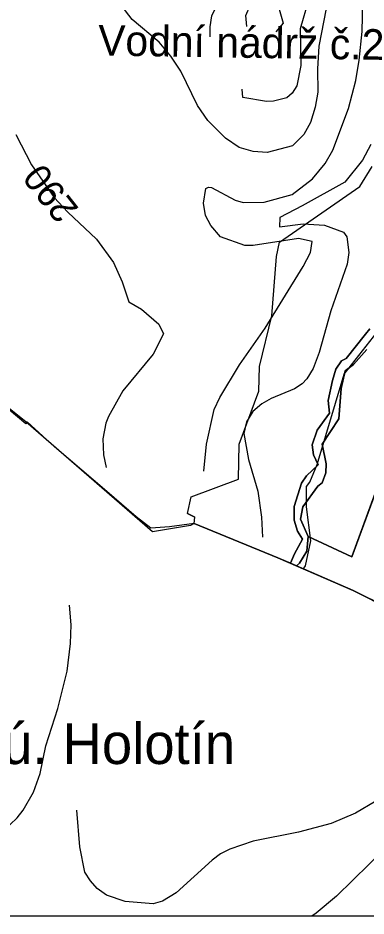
# Model space of a CAD drawing. Extents: x -662620 to -656370, y -1067090 to -1062990.
# Drawn here: x -661678.4 to -661507.5, y -1067089.7 to -1066648.8 of the extents above; entities that cross this region are included whole.
import ezdxf

# ---------------------------------------------------------------- set-up
doc = ezdxf.new("R2010")
doc.units = 0
for name, color, linetype in [('HRANICE_KATASTRÁLNÍHO_ÚZEMÍ', 7, 'Continuous'), ('LESNÍ_POZEMEK_-_STÁVAJÍCÍ', 7, 'Continuous'), ('NÁZEV_K__Ú_', 7, 'Continuous'), ('OBVOD_PÚ', 7, 'Continuous'), ('POPIS_-_VODNÍ_NÁDRŽ_-_STÁVAJÍCÍ', 7, 'Continuous'), ('ram', 7, 'Continuous'), ('Regionální_biocentrum_-_stávající', 7, 'Continuous'), ('Trvalý_trávní_porost_-_stávající', 7, 'Continuous'), ('VODNÍ_PLOCHA_-_STÁVAJÍCÍ', 7, 'Continuous'), ('VODNÍ_TOK', 7, 'Continuous'), ('VRSTEVNICE_ZDŮRAZNĚNÁ', 7, 'Continuous'), ('VRSTEVNICE_ZDŮRAZNĚNÁ_-_POPIS', 7, 'Continuous'), ('VRSTEVNICE_ZÁKLADNÍ', 7, 'Continuous')]:
    doc.layers.add(name, color=color, linetype=linetype)

msp = doc.modelspace()

# ---------------------------------------------------------------- linework, layer by layer
at = {"layer": 'HRANICE_KATASTRÁLNÍHO_ÚZEMÍ'}
msp.add_lwpolyline([(-661495.3, -1066939.14), (-661513.8, -1066929.87), (-661550.76, -1066913.73), (-661591.94, -1066897.03), (-661603.95, -1066898.6), (-661613.21, -1066899.3), (-661620.44, -1066893.69), (-661634.82, -1066881.26), (-661660.45, -1066859.25), (-661673.83, -1066847.1), (-661674.59, -1066848.06), (-661705.46, -1066822.19)], dxfattribs=at)
at = {"layer": 'LESNÍ_POZEMEK_-_STÁVAJÍCÍ'}
for p, q in [((-661510.59, -1066731.47), (-661504.46, -1066721.72)), ((-661549.92, -1066758.79), (-661510.59, -1066731.47)), ((-661551.51, -1066765.81), (-661549.92, -1066758.79)), ((-661553.83, -1066794.93), (-661551.51, -1066765.81)), ((-661559.85, -1066819.82), (-661553.83, -1066794.93)), ((-661505.59, -1066801.31), (-661507.78, -1066804.01)), ((-661507.78, -1066804.01), (-661517.32, -1066816)), ((-661519.57, -1066817.14), (-661522.4, -1066821.14)), ((-661517.32, -1066816), (-661519.57, -1066817.14)), ((-661560.16, -1066831.99), (-661559.85, -1066819.82)), ((-661522.4, -1066821.14), (-661524.05, -1066826.73)), ((-661524.05, -1066826.73), (-661526.14, -1066836.57)), ((-661569.84, -1066858.01), (-661560.16, -1066831.99)), ((-661526.14, -1066836.57), (-661525.42, -1066842.76)), ((-661525.42, -1066842.76), (-661531.57, -1066851.18)), ((-661531.57, -1066851.18), (-661533.91, -1066858.35)), ((-661570.07, -1066875.11), (-661569.84, -1066858.01)), ((-661533.91, -1066858.35), (-661533.31, -1066863.21)), ((-661533.31, -1066863.21), (-661531.05, -1066868.15)), ((-661514.56, -1066913.27), (-661495.85, -1066862.48)), ((-661531.05, -1066868.15), (-661536.82, -1066873.51)), ((-661593.41, -1066883.83), (-661570.07, -1066875.11)), ((-661536.82, -1066873.51), (-661539.21, -1066877.21)), ((-661539.21, -1066877.21), (-661542.74, -1066888.61)), ((-661595.14, -1066892.08), (-661593.41, -1066883.83)), ((-661542.74, -1066888.61), (-661542.81, -1066895.26)), ((-661591.58, -1066893.81), (-661595.14, -1066892.08)), ((-661591.94, -1066897.03), (-661591.58, -1066893.81)), ((-661550.76, -1066913.73), (-661591.94, -1066897.03)), ((-661542.81, -1066895.26), (-661541.24, -1066900.78)), ((-661541.24, -1066900.78), (-661538.71, -1066904.61)), ((-661538.71, -1066904.61), (-661542.71, -1066911.87)), ((-661536.5, -1066910.61), (-661535.93, -1066903.4)), ((-661535.93, -1066903.4), (-661514.56, -1066913.27)), ((-661542.71, -1066911.87), (-661544.54, -1066916.45)), ((-661540.19, -1066916.36), (-661536.5, -1066910.61)), ((-661544.54, -1066916.45), (-661550.76, -1066913.73)), ((-661541.62, -1066917.72), (-661540.19, -1066916.36)), ((-661513.8, -1066929.87), (-661541.62, -1066917.72)), ((-661495.3, -1066939.14), (-661513.8, -1066929.87))]:
    msp.add_line(p, q, dxfattribs=at)
for points in [[(-661505.59, -1066801.31), (-661507.78, -1066804.01), (-661517.32, -1066816), (-661519.57, -1066817.14), (-661522.4, -1066821.14), (-661524.05, -1066826.73), (-661526.14, -1066836.57), (-661525.42, -1066842.76), (-661531.57, -1066851.18), (-661533.91, -1066858.35), (-661533.31, -1066863.21), (-661531.05, -1066868.15), (-661536.82, -1066873.51), (-661539.21, -1066877.21), (-661542.74, -1066888.61), (-661542.81, -1066895.26), (-661541.24, -1066900.78), (-661538.71, -1066904.61), (-661542.71, -1066911.87), (-661544.54, -1066916.45), (-661550.76, -1066913.73), (-661591.94, -1066897.03), (-661591.58, -1066893.81), (-661595.14, -1066892.08), (-661593.41, -1066883.83), (-661570.07, -1066875.11), (-661569.84, -1066858.01), (-661560.16, -1066831.99), (-661559.85, -1066819.82), (-661553.83, -1066794.93), (-661551.51, -1066765.81), (-661549.92, -1066758.79), (-661510.59, -1066731.47), (-661504.46, -1066721.72)], [(-661495.3, -1066939.14), (-661513.8, -1066929.87), (-661541.62, -1066917.72), (-661540.19, -1066916.36), (-661536.5, -1066910.61), (-661535.93, -1066903.4), (-661514.56, -1066913.27), (-661495.85, -1066862.48)]]:
    msp.add_lwpolyline(points, dxfattribs=at)
at = {"layer": 'OBVOD_PÚ'}
for points in [[(-661510.59, -1066731.47), (-661504.46, -1066721.72)], [(-661549.92, -1066758.79), (-661510.59, -1066731.47)], [(-661551.51, -1066765.81), (-661549.92, -1066758.79)], [(-661553.83, -1066794.93), (-661551.51, -1066765.81)], [(-661559.85, -1066819.82), (-661553.83, -1066794.93)], [(-661560.16, -1066831.99), (-661559.85, -1066819.82)], [(-661569.84, -1066858.01), (-661560.16, -1066831.99)], [(-661570.07, -1066875.11), (-661569.84, -1066858.01)], [(-661593.41, -1066883.83), (-661570.07, -1066875.11)], [(-661595.14, -1066892.08), (-661593.41, -1066883.83)], [(-661595.14, -1066892.08), (-661591.58, -1066893.81)], [(-661591.94, -1066897.03), (-661591.58, -1066893.81)], [(-661591.94, -1066897.03), (-661550.76, -1066913.73)], [(-661550.76, -1066913.73), (-661513.8, -1066929.87)], [(-661513.8, -1066929.87), (-661495.3, -1066939.14)]]:
    msp.add_lwpolyline(points, dxfattribs=at)
at = {"layer": 'ram'}
msp.add_lwpolyline([(-662620.02, -1067089.66), (-662620.02, -1062989.66), (-656370.02, -1062989.66), (-656370.02, -1067089.66), (-662620.02, -1067089.66)], dxfattribs=at)
at = {"layer": 'Regionální_biocentrum_-_stávající'}
msp.add_lwpolyline([(-661495.3, -1066939.14), (-661513.8, -1066929.87), (-661541.62, -1066917.72), (-661544.54, -1066916.45), (-661550.76, -1066913.73), (-661591.94, -1066897.03), (-661593.65, -1066897.94), (-661612.41, -1066901.08), (-661674.61, -1066847.08), (-661688.57, -1066835.89)], dxfattribs=at)
at = {"layer": 'Trvalý_trávní_porost_-_stávající'}
for p, q in [((-661513.7, -1066818.88), (-661507.05, -1066811.48)), ((-661517.76, -1066821.98), (-661513.7, -1066818.88)), ((-661519.74, -1066830.62), (-661517.76, -1066821.98)), ((-661520.91, -1066845.49), (-661519.74, -1066830.62)), ((-661529.08, -1066858.07), (-661520.91, -1066845.49)), ((-661527.07, -1066867.65), (-661529.08, -1066858.07)), ((-661495.85, -1066862.48), (-661514.56, -1066913.27)), ((-661527.33, -1066872.08), (-661527.07, -1066867.65)), ((-661529.04, -1066877.01), (-661527.33, -1066872.08)), ((-661538.48, -1066888.82), (-661531.18, -1066878.62)), ((-661531.18, -1066878.62), (-661529.04, -1066877.01)), ((-661539.75, -1066894.87), (-661538.48, -1066888.82)), ((-661535.93, -1066903.4), (-661539.75, -1066894.87)), ((-661514.56, -1066913.27), (-661535.93, -1066903.4))]:
    msp.add_line(p, q, dxfattribs=at)
msp.add_lwpolyline([(-661495.85, -1066862.48), (-661514.56, -1066913.27), (-661535.93, -1066903.4), (-661539.75, -1066894.87), (-661538.48, -1066888.82), (-661531.18, -1066878.62), (-661529.04, -1066877.01), (-661527.33, -1066872.08), (-661527.07, -1066867.65), (-661529.08, -1066858.07), (-661520.91, -1066845.49), (-661519.74, -1066830.62), (-661517.76, -1066821.98), (-661513.7, -1066818.88), (-661507.05, -1066811.48)], dxfattribs=at)
at = {"layer": 'VODNÍ_PLOCHA_-_STÁVAJÍCÍ'}
for p, q in [((-661507.78, -1066804.01), (-661505.59, -1066801.31)), ((-661517.32, -1066816), (-661507.78, -1066804.01)), ((-661507.05, -1066811.48), (-661513.7, -1066818.88)), ((-661522.4, -1066821.14), (-661519.57, -1066817.14)), ((-661519.57, -1066817.14), (-661517.32, -1066816)), ((-661513.7, -1066818.88), (-661517.76, -1066821.98)), ((-661524.05, -1066826.73), (-661522.4, -1066821.14)), ((-661517.76, -1066821.98), (-661519.74, -1066830.62)), ((-661526.14, -1066836.57), (-661524.05, -1066826.73)), ((-661519.74, -1066830.62), (-661520.91, -1066845.49)), ((-661525.42, -1066842.76), (-661526.14, -1066836.57)), ((-661531.57, -1066851.18), (-661525.42, -1066842.76)), ((-661520.91, -1066845.49), (-661529.08, -1066858.07)), ((-661533.91, -1066858.35), (-661531.57, -1066851.18)), ((-661533.31, -1066863.21), (-661533.91, -1066858.35)), ((-661529.08, -1066858.07), (-661527.07, -1066867.65)), ((-661531.05, -1066868.15), (-661533.31, -1066863.21)), ((-661527.07, -1066867.65), (-661527.33, -1066872.08)), ((-661536.82, -1066873.51), (-661531.05, -1066868.15)), ((-661527.33, -1066872.08), (-661529.04, -1066877.01)), ((-661539.21, -1066877.21), (-661536.82, -1066873.51)), ((-661542.74, -1066888.61), (-661539.21, -1066877.21)), ((-661531.18, -1066878.62), (-661538.48, -1066888.82)), ((-661529.04, -1066877.01), (-661531.18, -1066878.62)), ((-661542.81, -1066895.26), (-661542.74, -1066888.61)), ((-661538.48, -1066888.82), (-661539.75, -1066894.87)), ((-661541.24, -1066900.78), (-661542.81, -1066895.26)), ((-661539.75, -1066894.87), (-661535.93, -1066903.4)), ((-661538.71, -1066904.61), (-661541.24, -1066900.78)), ((-661542.71, -1066911.87), (-661538.71, -1066904.61)), ((-661535.93, -1066903.4), (-661536.5, -1066910.61)), ((-661544.54, -1066916.45), (-661542.71, -1066911.87)), ((-661536.5, -1066910.61), (-661540.19, -1066916.36)), ((-661540.19, -1066916.36), (-661541.62, -1066917.72)), ((-661541.62, -1066917.72), (-661544.54, -1066916.45))]:
    msp.add_line(p, q, dxfattribs=at)
msp.add_lwpolyline([(-661507.05, -1066811.48), (-661513.7, -1066818.88), (-661517.76, -1066821.98), (-661519.74, -1066830.62), (-661520.91, -1066845.49), (-661529.08, -1066858.07), (-661527.07, -1066867.65), (-661527.33, -1066872.08), (-661529.04, -1066877.01), (-661531.18, -1066878.62), (-661538.48, -1066888.82), (-661539.75, -1066894.87), (-661535.93, -1066903.4), (-661536.5, -1066910.61), (-661540.19, -1066916.36), (-661541.62, -1066917.72), (-661544.54, -1066916.45), (-661542.71, -1066911.87), (-661538.71, -1066904.61), (-661541.24, -1066900.78), (-661542.81, -1066895.26), (-661542.74, -1066888.61), (-661539.21, -1066877.21), (-661536.82, -1066873.51), (-661531.05, -1066868.15), (-661533.31, -1066863.21), (-661533.91, -1066858.35), (-661531.57, -1066851.18), (-661525.42, -1066842.76), (-661526.14, -1066836.57), (-661524.05, -1066826.73), (-661522.4, -1066821.14), (-661519.57, -1066817.14), (-661517.32, -1066816), (-661507.78, -1066804.01), (-661505.59, -1066801.31)], dxfattribs=at)
at = {"layer": 'VODNÍ_TOK'}
msp.add_lwpolyline([(-661538.37, -1066919.35), (-661537.21, -1066917.75), (-661534.65, -1066905.4), (-661536.78, -1066888.79), (-661536.79, -1066878.81), (-661535.09, -1066876.67), (-661531.52, -1066867.96), (-661518.24, -1066823.68), (-661502.09, -1066802.97)], dxfattribs=at)
at = {"layer": 'VRSTEVNICE_ZDŮRAZNĚNÁ'}
for points in [[(-661527.12, -1066644.07), (-661530.69, -1066662.63), (-661531.4, -1066673.76), (-661531.26, -1066685.18), (-661532.41, -1066692.61), (-661534.83, -1066700.03), (-661538.11, -1066706.02), (-661543.54, -1066711.59), (-661556.1, -1066714.87), (-661562.95, -1066714.3), (-661569.8, -1066712.3), (-661576.51, -1066707.74), (-661585.22, -1066699.03), (-661590.21, -1066691.75), (-661598.49, -1066674.91), (-661603.35, -1066667.48), (-661609.06, -1066660.63), (-661622.33, -1066649.5), (-661627.75, -1066642.5)], [(-661679.43, -1066706.02), (-661671.72, -1066720.87), (-661660.58, -1066736.85), (-661653.88, -1066744.13), (-661639.89, -1066757.41), (-661631.47, -1066768.83), (-661627.18, -1066778.25), (-661623.9, -1066788.1), (-661617.76, -1066791.81), (-661609.24, -1066799.15), (-661606.92, -1066803.79)], [(-661606.92, -1066803.79), (-661612.05, -1066813.79), (-661626.9, -1066831.77), (-661634.03, -1066844.34), (-661635.32, -1066847.76), (-661636.75, -1066855.33), (-661636.46, -1066863.32), (-661635.03, -1066869.46)], [(-661718.62, -1067089.66), (-661711.11, -1067078.85), (-661695.7, -1067058.59), (-661689.27, -1067051.31), (-661678.85, -1067041.46), (-661675.86, -1067037.75), (-661670.72, -1067028.9), (-661667.58, -1067019.76), (-661664.72, -1067006.06), (-661658.87, -1066987.79), (-661654.3, -1066969.52), (-661652.59, -1066955.81), (-661652.3, -1066946.68), (-661653.16, -1066937.12)], [(-661481.88, -1067040.6), (-661521.99, -1067079.85), (-661531.98, -1067088.28), (-661534.13, -1067089.66)]]:
    msp.add_lwpolyline(points, dxfattribs=at)
at = {"layer": 'VRSTEVNICE_ZÁKLADNÍ'}
for points in [[(-661584.04, -1066658.03), (-661584.04, -1066653.07), (-661583.19, -1066647.68), (-661579.39, -1066639.98), (-661569.52, -1066624.09), (-661564.38, -1066620.24), (-661558.67, -1066617.52), (-661554.1, -1066616.67), (-661550.96, -1066616.81), (-661545.25, -1066618.67), (-661543.82, -1066619.81), (-661542.97, -1066621.52), (-661537.11, -1066628.09), (-661535.69, -1066632.08), (-661535.69, -1066640.08), (-661539.83, -1066654.07), (-661539.54, -1066672.05), (-661541.54, -1066682.04), (-661543.82, -1066685.61), (-661546.39, -1066688.04), (-661552.96, -1066689.61), (-661556.39, -1066689.75), (-661568.06, -1066687.8), (-661568.31, -1066683.79)], [(-661584.04, -1066658.03), (-661584.04, -1066653.07), (-661583.19, -1066647.68), (-661579.39, -1066639.98), (-661569.52, -1066624.09), (-661564.38, -1066620.24), (-661558.67, -1066617.52), (-661554.1, -1066616.67), (-661550.96, -1066616.81), (-661545.25, -1066618.67), (-661543.82, -1066619.81), (-661542.97, -1066621.52), (-661537.11, -1066628.09), (-661535.69, -1066632.08), (-661535.69, -1066640.08), (-661539.83, -1066654.07), (-661539.54, -1066672.05), (-661541.54, -1066682.04), (-661543.82, -1066685.61), (-661546.39, -1066688.04), (-661552.96, -1066689.61), (-661556.39, -1066689.75), (-661568.06, -1066687.8), (-661568.31, -1066683.79)], [(-661587.2, -1066871.33), (-661585.83, -1066858.03), (-661582.08, -1066841.05), (-661579.36, -1066835.06), (-661569.66, -1066819.07), (-661557.1, -1066801.09), (-661538.4, -1066770.83), (-661534.83, -1066763.97), (-661533.98, -1066758.55), (-661540.68, -1066756.98), (-661562.95, -1066760.41), (-661566.95, -1066760.41), (-661578.94, -1066756.27), (-661583.79, -1066750.7), (-661586.36, -1066745.7), (-661587.36, -1066739.71), (-661586.22, -1066732.57), (-661584.79, -1066731.86), (-661583.36, -1066732), (-661571.8, -1066738.28), (-661567.8, -1066739.42), (-661557.53, -1066739.28), (-661543.82, -1066735.43), (-661533.83, -1066727.72), (-661527.55, -1066720.3), (-661523.84, -1066713.73), (-661516.13, -1066693.18), (-661512.56, -1066679.47), (-661510.85, -1066669.48), (-661509.42, -1066655.49), (-661509.14, -1066640.93)], [(-661587.2, -1066871.33), (-661585.83, -1066858.03), (-661582.08, -1066841.05), (-661579.36, -1066835.06), (-661569.66, -1066819.07), (-661557.1, -1066801.09), (-661538.4, -1066770.83), (-661534.83, -1066763.97), (-661533.98, -1066758.55), (-661540.68, -1066756.98), (-661562.95, -1066760.41), (-661566.95, -1066760.41), (-661578.94, -1066756.27), (-661583.79, -1066750.7), (-661586.36, -1066745.7), (-661587.36, -1066739.71), (-661586.22, -1066732.57), (-661584.79, -1066731.86), (-661583.36, -1066732), (-661571.8, -1066738.28), (-661567.8, -1066739.42), (-661557.53, -1066739.28), (-661543.82, -1066735.43), (-661533.83, -1066727.72), (-661527.55, -1066720.3), (-661523.84, -1066713.73), (-661516.13, -1066693.18), (-661512.56, -1066679.47), (-661510.85, -1066669.48), (-661509.42, -1066655.49), (-661509.14, -1066640.93)], [(-661566.1, -1066652.98), (-661566.52, -1066647.49), (-661564.38, -1066642.65), (-661558.77, -1066641.68), (-661552.75, -1066643.26), (-661550.22, -1066644.53), (-661548.22, -1066651.39), (-661551.8, -1066655.61)], [(-661566.1, -1066652.98), (-661566.52, -1066647.49), (-661564.38, -1066642.65), (-661558.77, -1066641.68), (-661552.75, -1066643.26), (-661550.22, -1066644.53), (-661548.22, -1066651.39), (-661551.8, -1066655.61)], [(-661505.14, -1066710.88), (-661509.28, -1066718.58), (-661517.99, -1066729.43), (-661538.89, -1066740.95), (-661549.82, -1066746.81), (-661549.96, -1066751.27), (-661538.4, -1066749.84), (-661527.84, -1066750.56), (-661518.56, -1066753.98), (-661516.99, -1066756.27), (-661515.99, -1066763.97), (-661516.85, -1066769.68), (-661524.84, -1066792.52), (-661530.55, -1066813.08), (-661533.55, -1066820.78), (-661536.54, -1066825.92), (-661538.83, -1066828.35), (-661542.68, -1066830.92), (-661554.1, -1066835.63), (-661558.67, -1066838.2), (-661563.09, -1066841.91), (-661566.23, -1066847.05), (-661567.52, -1066852.76), (-661565.23, -1066865.6), (-661560.67, -1066881.02), (-661558.81, -1066893.87), (-661558.38, -1066903.71)], [(-661505.14, -1066710.88), (-661509.28, -1066718.58), (-661517.99, -1066729.43), (-661538.89, -1066740.95), (-661549.82, -1066746.81), (-661549.96, -1066751.27), (-661538.4, -1066749.84), (-661527.84, -1066750.56), (-661518.56, -1066753.98), (-661516.99, -1066756.27), (-661515.99, -1066763.97), (-661516.85, -1066769.68), (-661524.84, -1066792.52), (-661530.55, -1066813.08), (-661533.55, -1066820.78), (-661536.54, -1066825.92), (-661538.83, -1066828.35), (-661542.68, -1066830.92), (-661554.1, -1066835.63), (-661558.67, -1066838.2), (-661563.09, -1066841.91), (-661566.23, -1066847.05), (-661567.52, -1066852.76), (-661565.23, -1066865.6), (-661560.67, -1066881.02), (-661558.81, -1066893.87), (-661558.38, -1066903.71)], [(-661462.27, -1066977.55), (-661467.34, -1066988.37), (-661476.52, -1067003.67), (-661494.72, -1067026.18), (-661502.72, -1067033.32), (-661512.71, -1067039.17), (-661524.7, -1067044.17), (-661540.68, -1067048.45), (-661562.95, -1067052.88), (-661574.37, -1067056.87), (-661578.94, -1067059.16), (-661583.08, -1067062.15), (-661600.78, -1067078.28), (-661607.48, -1067082.42), (-661612.05, -1067083.71), (-661625.76, -1067082.57), (-661634.89, -1067079.43), (-661639.46, -1067076.14), (-661642.84, -1067072.4), (-661645.58, -1067068.07), (-661648.11, -1067055.62), (-661649.49, -1067037.68)], [(-661462.27, -1066977.55), (-661467.34, -1066988.37), (-661476.52, -1067003.67), (-661494.72, -1067026.18), (-661502.72, -1067033.32), (-661512.71, -1067039.17), (-661524.7, -1067044.17), (-661540.68, -1067048.45), (-661562.95, -1067052.88), (-661574.37, -1067056.87), (-661578.94, -1067059.16), (-661583.08, -1067062.15), (-661600.78, -1067078.28), (-661607.48, -1067082.42), (-661612.05, -1067083.71), (-661625.76, -1067082.57), (-661634.89, -1067079.43), (-661639.46, -1067076.14), (-661642.84, -1067072.4), (-661645.58, -1067068.07), (-661648.11, -1067055.62), (-661649.49, -1067037.68)]]:
    msp.add_lwpolyline(points, dxfattribs=at)

# ---------------------------------------------------------------- texts
at = {"layer": 'NÁZEV_K__Ú_'}
msp.add_text('k.ú. Holotín', height=20, dxfattribs=at).set_placement((-661707.07, -1067015.04))
at = {"layer": 'POPIS_-_VODNÍ_NÁDRŽ_-_STÁVAJÍCÍ'}
msp.add_text('Vodní nádrž č.2', height=15, rotation=359.1, dxfattribs=at).set_placement((-661639.13, -1066667.16))
at = {"layer": 'VRSTEVNICE_ZDŮRAZNĚNÁ_-_POPIS'}
msp.add_text('290', height=13.2, rotation=128.2426, dxfattribs=at).set_placement((-661648.17, -1066742.43))

doc.saveas('drawing.dxf')
